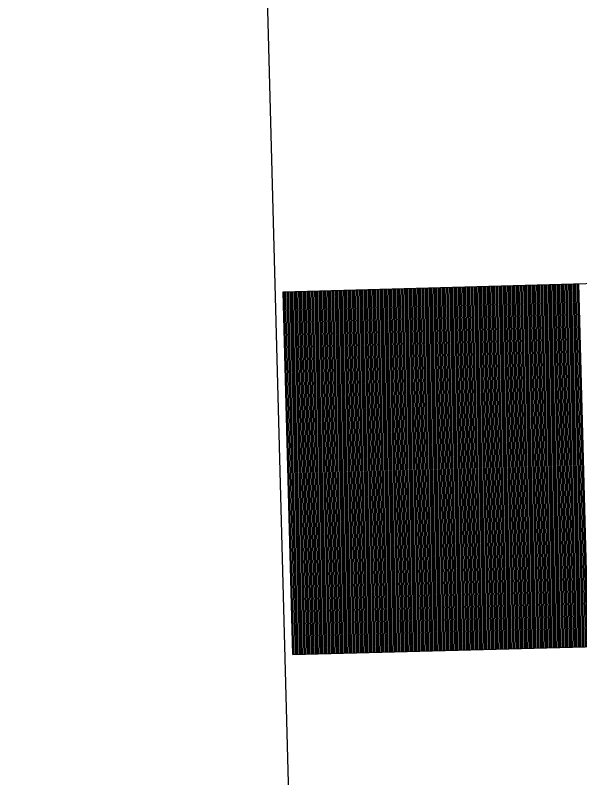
# Model space of a CAD drawing. Extents: x 1926836 to 1933254, y 596317 to 604524.
# Drawn here: x 1931324.03 to 1931327.92, y 596748.16 to 596753.41 of the extents above; entities that cross this region are included whole.
import ezdxf

# ---------------------------------------------------------------- set-up
doc = ezdxf.new("R2010")
doc.units = 0
doc.layers.add('Default', color=7, linetype='Continuous')

msp = doc.modelspace()

# ---------------------------------------------------------------- linework, layer by layer
at = {"layer": 'Default'}
for p, q in [((1931327.9139, 596673.5456), (1931324.0289, 596818.2698)), ((1931325.8745, 596751.5058), (1931343.2532, 596751.9723)), ((1931326.059, 596751.5107), (1931326.1261, 596749.0116)), ((1931326.069, 596751.511), (1931326.1361, 596749.0119)), ((1931326.079, 596751.5113), (1931326.1461, 596749.0122)), ((1931326.089, 596751.5115), (1931326.1561, 596749.0124)), ((1931326.099, 596751.5118), (1931326.1661, 596749.0127)), ((1931326.109, 596751.5121), (1931326.1761, 596749.013)), ((1931326.119, 596751.5123), (1931326.1861, 596749.0132)), ((1931326.129, 596751.5126), (1931326.1961, 596749.0135)), ((1931326.139, 596751.5129), (1931326.2061, 596749.0138)), ((1931326.149, 596751.5132), (1931326.2161, 596749.0141)), ((1931326.159, 596751.5134), (1931326.2261, 596749.0143)), ((1931326.169, 596751.5137), (1931326.2361, 596749.0146)), ((1931326.179, 596751.514), (1931326.2461, 596749.0149)), ((1931326.189, 596751.5142), (1931326.2561, 596749.0151)), ((1931326.199, 596751.5145), (1931326.2661, 596749.0154)), ((1931326.209, 596751.5148), (1931326.2761, 596749.0157)), ((1931326.219, 596751.515), (1931326.2861, 596749.0159)), ((1931326.229, 596751.5153), (1931326.2961, 596749.0162)), ((1931326.239, 596751.5156), (1931326.3061, 596749.0165)), ((1931326.249, 596751.5158), (1931326.3161, 596749.0167)), ((1931326.259, 596751.5161), (1931326.326, 596749.017)), ((1931326.269, 596751.5164), (1931326.336, 596749.0173)), ((1931326.279, 596751.5166), (1931326.346, 596749.0175)), ((1931326.289, 596751.5169), (1931326.356, 596749.0178)), ((1931326.2989, 596751.5172), (1931326.366, 596749.0181)), ((1931326.3089, 596751.5174), (1931326.376, 596749.0183)), ((1931326.3189, 596751.5177), (1931326.386, 596749.0186)), ((1931326.3289, 596751.518), (1931326.396, 596749.0189)), ((1931326.3389, 596751.5183), (1931326.406, 596749.0192)), ((1931326.3489, 596751.5185), (1931326.416, 596749.0194)), ((1931326.3589, 596751.5188), (1931326.426, 596749.0197)), ((1931326.3689, 596751.5191), (1931326.436, 596749.02)), ((1931326.3789, 596751.5193), (1931326.446, 596749.0202)), ((1931326.3889, 596751.5196), (1931326.456, 596749.0205)), ((1931326.3989, 596751.5199), (1931326.466, 596749.0208)), ((1931326.4089, 596751.5201), (1931326.476, 596749.021)), ((1931326.4189, 596751.5204), (1931326.486, 596749.0213)), ((1931326.4289, 596751.5207), (1931326.496, 596749.0216)), ((1931326.4389, 596751.5209), (1931326.506, 596749.0218)), ((1931326.4489, 596751.5212), (1931326.516, 596749.0221)), ((1931326.4589, 596751.5215), (1931326.526, 596749.0224)), ((1931326.4689, 596751.5217), (1931326.536, 596749.0226)), ((1931326.4789, 596751.522), (1931326.546, 596749.0229)), ((1931326.4889, 596751.5223), (1931326.556, 596749.0232)), ((1931326.4989, 596751.5225), (1931326.566, 596749.0234)), ((1931326.5089, 596751.5228), (1931326.576, 596749.0237)), ((1931326.5189, 596751.5231), (1931326.586, 596749.024)), ((1931326.5289, 596751.5234), (1931326.596, 596749.0243)), ((1931326.5389, 596751.5236), (1931326.6059, 596749.0245)), ((1931326.5489, 596751.5239), (1931326.6159, 596749.0248)), ((1931326.5589, 596751.5242), (1931326.6259, 596749.0251)), ((1931326.5689, 596751.5244), (1931326.6359, 596749.0253)), ((1931326.5788, 596751.5247), (1931326.6459, 596749.0256)), ((1931326.5888, 596751.525), (1931326.6559, 596749.0259)), ((1931326.5988, 596751.5252), (1931326.6659, 596749.0261)), ((1931326.6088, 596751.5255), (1931326.6759, 596749.0264)), ((1931326.6188, 596751.5258), (1931326.6859, 596749.0267)), ((1931326.6288, 596751.526), (1931326.6959, 596749.0269)), ((1931326.6388, 596751.5263), (1931326.7059, 596749.0272)), ((1931326.6488, 596751.5266), (1931326.7159, 596749.0275)), ((1931326.6588, 596751.5268), (1931326.7259, 596749.0277)), ((1931326.6688, 596751.5271), (1931326.7359, 596749.028)), ((1931326.6788, 596751.5274), (1931326.7459, 596749.0283)), ((1931326.6888, 596751.5276), (1931326.7559, 596749.0285)), ((1931326.6988, 596751.5279), (1931326.7659, 596749.0288)), ((1931326.7088, 596751.5282), (1931326.7759, 596749.0291)), ((1931326.7188, 596751.5284), (1931326.7859, 596749.0293)), ((1931326.7288, 596751.5287), (1931326.7959, 596749.0296)), ((1931326.7388, 596751.529), (1931326.8059, 596749.0299)), ((1931326.7488, 596751.5293), (1931326.8159, 596749.0302)), ((1931326.7588, 596751.5295), (1931326.8259, 596749.0304)), ((1931326.7688, 596751.5298), (1931326.8359, 596749.0307)), ((1931326.7788, 596751.5301), (1931326.8459, 596749.031)), ((1931326.7888, 596751.5303), (1931326.8559, 596749.0312)), ((1931326.7988, 596751.5306), (1931326.8659, 596749.0315)), ((1931326.8088, 596751.5309), (1931326.8759, 596749.0318)), ((1931326.8188, 596751.5311), (1931326.8858, 596749.032)), ((1931326.8288, 596751.5314), (1931326.8958, 596749.0323)), ((1931326.8388, 596751.5317), (1931326.9058, 596749.0326)), ((1931326.8488, 596751.5319), (1931326.9158, 596749.0328)), ((1931326.8587, 596751.5322), (1931326.9258, 596749.0331)), ((1931326.8687, 596751.5325), (1931326.9358, 596749.0334)), ((1931326.8787, 596751.5327), (1931326.9458, 596749.0336)), ((1931326.8887, 596751.533), (1931326.9558, 596749.0339)), ((1931326.8987, 596751.5333), (1931326.9658, 596749.0342)), ((1931326.9087, 596751.5335), (1931326.9758, 596749.0344)), ((1931326.9187, 596751.5338), (1931326.9858, 596749.0347)), ((1931326.9287, 596751.5341), (1931326.9958, 596749.035)), ((1931326.9387, 596751.5344), (1931327.0058, 596749.0353)), ((1931326.9487, 596751.5346), (1931327.0158, 596749.0355)), ((1931326.9587, 596751.5349), (1931327.0258, 596749.0358)), ((1931326.9687, 596751.5352), (1931327.0358, 596749.0361)), ((1931326.9787, 596751.5354), (1931327.0458, 596749.0363)), ((1931326.9887, 596751.5357), (1931327.0558, 596749.0366)), ((1931326.9987, 596751.536), (1931327.0658, 596749.0369)), ((1931327.0087, 596751.5362), (1931327.0758, 596749.0371)), ((1931327.0187, 596751.5365), (1931327.0858, 596749.0374)), ((1931327.0287, 596751.5368), (1931327.0958, 596749.0377)), ((1931327.0387, 596751.537), (1931327.1058, 596749.0379)), ((1931327.0487, 596751.5373), (1931327.1158, 596749.0382)), ((1931327.0587, 596751.5376), (1931327.1258, 596749.0385)), ((1931327.0687, 596751.5378), (1931327.1358, 596749.0387)), ((1931327.0787, 596751.5381), (1931327.1458, 596749.039)), ((1931327.0887, 596751.5384), (1931327.1558, 596749.0393)), ((1931327.0987, 596751.5386), (1931327.1657, 596749.0395)), ((1931327.1087, 596751.5389), (1931327.1757, 596749.0398)), ((1931327.1187, 596751.5392), (1931327.1857, 596749.0401)), ((1931327.1286, 596751.5395), (1931327.1957, 596749.0404)), ((1931327.1386, 596751.5397), (1931327.2057, 596749.0406)), ((1931327.1486, 596751.54), (1931327.2157, 596749.0409)), ((1931327.1586, 596751.5403), (1931327.2257, 596749.0412)), ((1931327.1686, 596751.5405), (1931327.2357, 596749.0414)), ((1931327.1786, 596751.5408), (1931327.2457, 596749.0417)), ((1931327.1886, 596751.5411), (1931327.2557, 596749.042)), ((1931327.1986, 596751.5413), (1931327.2657, 596749.0422)), ((1931327.2086, 596751.5416), (1931327.2757, 596749.0425)), ((1931327.2186, 596751.5419), (1931327.2857, 596749.0428)), ((1931327.2286, 596751.5421), (1931327.2957, 596749.043)), ((1931327.2386, 596751.5424), (1931327.3057, 596749.0433)), ((1931327.2486, 596751.5427), (1931327.3157, 596749.0436)), ((1931327.2586, 596751.5429), (1931327.3257, 596749.0438)), ((1931327.2686, 596751.5432), (1931327.3357, 596749.0441)), ((1931327.2786, 596751.5435), (1931327.3457, 596749.0444)), ((1931327.2886, 596751.5437), (1931327.3557, 596749.0446)), ((1931327.2986, 596751.544), (1931327.3657, 596749.0449)), ((1931327.3086, 596751.5443), (1931327.3757, 596749.0452)), ((1931327.3186, 596751.5445), (1931327.3857, 596749.0455)), ((1931327.3286, 596751.5448), (1931327.3957, 596749.0457)), ((1931327.3386, 596751.5451), (1931327.4057, 596749.046)), ((1931327.3486, 596751.5454), (1931327.4157, 596749.0463)), ((1931327.3586, 596751.5456), (1931327.4257, 596749.0465)), ((1931327.3686, 596751.5459), (1931327.4356, 596749.0468)), ((1931327.3786, 596751.5462), (1931327.4456, 596749.0471)), ((1931327.3886, 596751.5464), (1931327.4556, 596749.0473)), ((1931327.3986, 596751.5467), (1931327.4656, 596749.0476)), ((1931327.4085, 596751.547), (1931327.4756, 596749.0479)), ((1931327.4185, 596751.5472), (1931327.4856, 596749.0481)), ((1931327.4285, 596751.5475), (1931327.4956, 596749.0484)), ((1931327.4385, 596751.5478), (1931327.5056, 596749.0487)), ((1931327.4485, 596751.548), (1931327.5156, 596749.0489)), ((1931327.4585, 596751.5483), (1931327.5256, 596749.0492)), ((1931327.4685, 596751.5486), (1931327.5356, 596749.0495)), ((1931327.4785, 596751.5488), (1931327.5456, 596749.0497)), ((1931327.4885, 596751.5491), (1931327.5556, 596749.05)), ((1931327.4985, 596751.5494), (1931327.5656, 596749.0503)), ((1931327.5085, 596751.5496), (1931327.5756, 596749.0505)), ((1931327.5185, 596751.5499), (1931327.5856, 596749.0508)), ((1931327.5285, 596751.5502), (1931327.5956, 596749.0511)), ((1931327.5385, 596751.5505), (1931327.6056, 596749.0514)), ((1931327.5485, 596751.5507), (1931327.6156, 596749.0516)), ((1931327.5585, 596751.551), (1931327.6256, 596749.0519)), ((1931327.5685, 596751.5513), (1931327.6356, 596749.0522)), ((1931327.5785, 596751.5515), (1931327.6456, 596749.0524)), ((1931327.5885, 596751.5518), (1931327.6556, 596749.0527)), ((1931327.5985, 596751.5521), (1931327.6656, 596749.053)), ((1931327.6085, 596751.5523), (1931327.6756, 596749.0532)), ((1931327.6185, 596751.5526), (1931327.6856, 596749.0535)), ((1931327.6285, 596751.5529), (1931327.6956, 596749.0538)), ((1931327.6385, 596751.5531), (1931327.7056, 596749.054)), ((1931327.6485, 596751.5534), (1931327.7155, 596749.0543)), ((1931327.6585, 596751.5537), (1931327.7255, 596749.0546)), ((1931327.6685, 596751.5539), (1931327.7355, 596749.0548)), ((1931327.6785, 596751.5542), (1931327.7455, 596749.0551)), ((1931327.6884, 596751.5545), (1931327.7555, 596749.0554)), ((1931327.6984, 596751.5547), (1931327.7655, 596749.0556)), ((1931327.7084, 596751.555), (1931327.7755, 596749.0559)), ((1931327.7184, 596751.5553), (1931327.7855, 596749.0562)), ((1931327.7284, 596751.5556), (1931327.7955, 596749.0565)), ((1931327.7384, 596751.5558), (1931327.8055, 596749.0567)), ((1931327.7484, 596751.5561), (1931327.8155, 596749.057)), ((1931327.7584, 596751.5564), (1931327.8255, 596749.0573)), ((1931327.7684, 596751.5566), (1931327.8355, 596749.0575)), ((1931327.7784, 596751.5569), (1931327.8455, 596749.0578)), ((1931327.7884, 596751.5572), (1931327.8555, 596749.0581)), ((1931327.7984, 596751.5574), (1931327.8655, 596749.0583)), ((1931327.8084, 596751.5577), (1931327.8755, 596749.0586)), ((1931327.8184, 596751.558), (1931327.8855, 596749.0589)), ((1931327.8284, 596751.5582), (1931327.8955, 596749.0591)), ((1931327.8384, 596751.5585), (1931327.9055, 596749.0594)), ((1931327.8484, 596751.5588), (1931327.9155, 596749.0597)), ((1931327.8584, 596751.559), (1931327.9255, 596749.0599)), ((1931327.8684, 596751.5593), (1931327.9355, 596749.0602)), ((1931327.8784, 596751.5596), (1931327.9455, 596749.0605)), ((1931327.8884, 596751.5598), (1931327.9555, 596749.0607)), ((1931327.8984, 596751.5601), (1931327.9655, 596749.061)), ((1931327.9084, 596751.5604), (1931327.9755, 596749.0613)), ((1931325.9416, 596749.0067), (1931325.8745, 596751.5058)), ((1931325.8791, 596751.5059), (1931325.9462, 596749.0068)), ((1931325.8891, 596751.5062), (1931325.9562, 596749.0071)), ((1931325.8991, 596751.5064), (1931325.9662, 596749.0073)), ((1931325.9091, 596751.5067), (1931325.9762, 596749.0076)), ((1931325.9191, 596751.507), (1931325.9862, 596749.0079)), ((1931325.9291, 596751.5072), (1931325.9962, 596749.0082)), ((1931325.9391, 596751.5075), (1931326.0062, 596749.0084)), ((1931325.9491, 596751.5078), (1931326.0162, 596749.0087)), ((1931325.9591, 596751.5081), (1931326.0262, 596749.009)), ((1931325.9691, 596751.5083), (1931326.0362, 596749.0092)), ((1931325.9791, 596751.5086), (1931326.0462, 596749.0095)), ((1931325.9891, 596751.5089), (1931326.0561, 596749.0098)), ((1931325.9991, 596751.5091), (1931326.0661, 596749.01)), ((1931326.0091, 596751.5094), (1931326.0761, 596749.0103)), ((1931326.019, 596751.5097), (1931326.0861, 596749.0106)), ((1931326.029, 596751.5099), (1931326.0961, 596749.0108)), ((1931326.039, 596751.5102), (1931326.1061, 596749.0111)), ((1931326.049, 596751.5105), (1931326.1161, 596749.0114)), ((1931325.9416, 596749.0067), (1931343.3203, 596749.4732))]:
    msp.add_line(p, q, dxfattribs=at)

doc.saveas('drawing.dxf')
